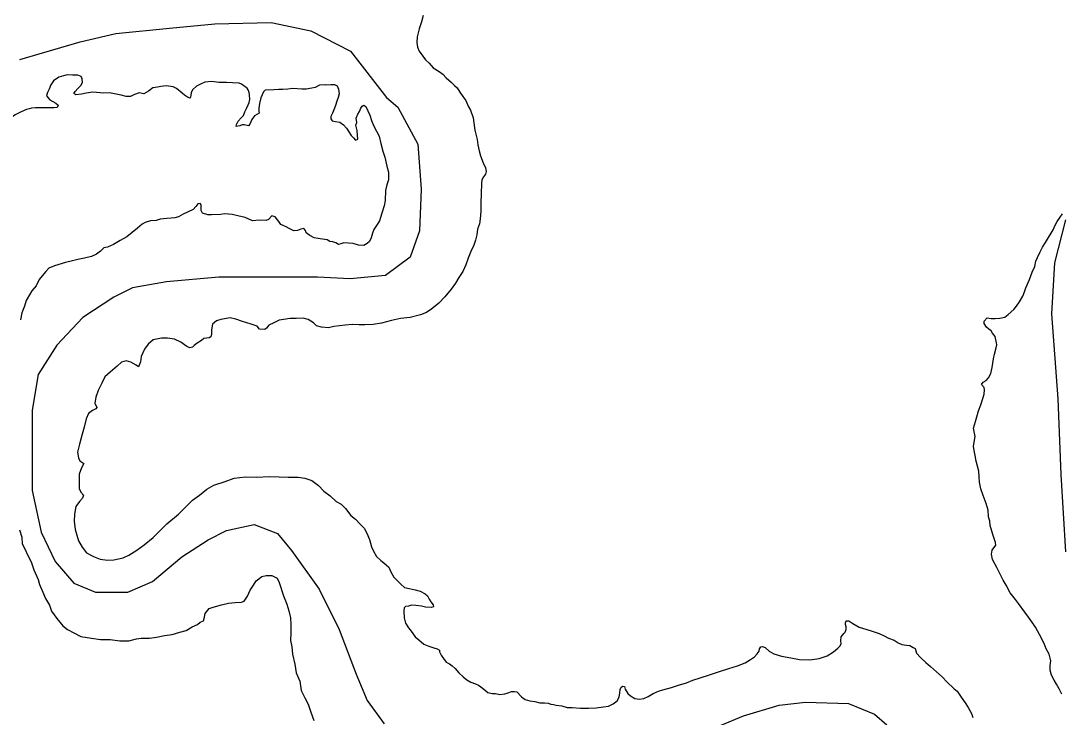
# Model space of a CAD drawing. Extents: x -939622 to -934245, y 1383184 to 1385301.
# Drawn here: x -935584.2 to -935568.75, y 1384210.53 to 1384220.86 of the extents above; entities that cross this region are included whole.
import ezdxf

# ---------------------------------------------------------------- set-up
doc = ezdxf.new("R2010")
doc.units = 0
doc.layers.add('2', color=7, linetype='Continuous')
doc.layers.add('9', color=7, linetype='Continuous')

msp = doc.modelspace()

# ---------------------------------------------------------------- linework, layer by layer
at = {"layer": '2'}
for points in [[(-935584.218, 1384220.291), (-935583.321, 1384220.554), (-935582.79, 1384220.677), (-935581.995, 1384220.758), (-935581.322, 1384220.82), (-935580.486, 1384220.84), (-935579.895, 1384220.718), (-935579.304, 1384220.412), (-935578.77, 1384219.726)], [(-935578.77, 1384219.726), (-935578.602, 1384219.582), (-935578.304, 1384219.032), (-935578.258, 1384218.366), (-935578.281, 1384217.747), (-935578.418, 1384217.357), (-935578.785, 1384217.082), (-935579.313, 1384217.036), (-935579.794, 1384217.059), (-935580.436, 1384217.059), (-935581.261, 1384217.059), (-935582.041, 1384216.99), (-935582.545, 1384216.899), (-935582.82, 1384216.761), (-935583.279, 1384216.463), (-935583.669, 1384216.05), (-935583.944, 1384215.614), (-935584.035, 1384215.087), (-935584.035, 1384214.399), (-935584.035, 1384213.894), (-935583.898, 1384213.275), (-935583.692, 1384212.839), (-935583.416, 1384212.518), (-935583.095, 1384212.381), (-935582.614, 1384212.381), (-935582.247, 1384212.541), (-935581.812, 1384212.908), (-935581.422, 1384213.16), (-935581.147, 1384213.298), (-935580.734, 1384213.39), (-935580.39, 1384213.252), (-935580.184, 1384213), (-935579.771, 1384212.426), (-935579.473, 1384211.83), (-935579.221, 1384211.165), (-935579.06, 1384210.775), (-935578.808, 1384210.431)], [(-935568.682, 1384212.981), (-935568.75, 1384214.128), (-935568.796, 1384215.252), (-935568.888, 1384216.513), (-935568.842, 1384217.27), (-935568.682, 1384217.912)], [(-935574.131, 1384210.271), (-935573.466, 1384210.546), (-935572.939, 1384210.706), (-935572.549, 1384210.752), (-935571.907, 1384210.729), (-935571.524, 1384210.573), (-935571.341, 1384210.413)]]:
    msp.add_lwpolyline(points, dxfattribs=at)
at = {"layer": '9'}
for points in [[(-935578.224, 1384220.945), (-935578.253, 1384220.852), (-935578.285, 1384220.746), (-935578.305, 1384220.665), (-935578.314, 1384220.626), (-935578.322, 1384220.542), (-935578.312, 1384220.473), (-935578.285, 1384220.413), (-935578.233, 1384220.341), (-935578.191, 1384220.288), (-935578.139, 1384220.234), (-935578.079, 1384220.169), (-935577.989, 1384220.115), (-935577.934, 1384220.074), (-935577.883, 1384220.02), (-935577.81, 1384219.955), (-935577.762, 1384219.904), (-935577.723, 1384219.872), (-935577.68, 1384219.806)], [(-935579.673, 1384219.913), (-935579.766, 1384219.91), (-935579.829, 1384219.876), (-935579.957, 1384219.848), (-935580.029, 1384219.851), (-935580.164, 1384219.859), (-935580.236, 1384219.852), (-935580.311, 1384219.846), (-935580.371, 1384219.843), (-935580.443, 1384219.842), (-935580.572, 1384219.835), (-935580.596, 1384219.811), (-935580.637, 1384219.723), (-935580.658, 1384219.639), (-935580.669, 1384219.567), (-935580.669, 1384219.522), (-935580.663, 1384219.495), (-935580.732, 1384219.455), (-935580.773, 1384219.398), (-935580.803, 1384219.332), (-935580.821, 1384219.304), (-935580.887, 1384219.322), (-935580.917, 1384219.322), (-935580.95, 1384219.304), (-935581.006, 1384219.294), (-935581.001, 1384219.324), (-935580.974, 1384219.376), (-935580.932, 1384219.424), (-935580.897, 1384219.46), (-935580.876, 1384219.514), (-935580.849, 1384219.563), (-935580.826, 1384219.617), (-935580.811, 1384219.65), (-935580.799, 1384219.698), (-935580.808, 1384219.764), (-935580.809, 1384219.8), (-935580.824, 1384219.839), (-935580.839, 1384219.866), (-935580.872, 1384219.884), (-935580.923, 1384219.926), (-935580.959, 1384219.938), (-935581.058, 1384219.943), (-935581.148, 1384219.948), (-935581.262, 1384219.947), (-935581.367, 1384219.962), (-935581.469, 1384219.952), (-935581.532, 1384219.925), (-935581.595, 1384219.894), (-935581.645, 1384219.846), (-935581.672, 1384219.8), (-935581.678, 1384219.755), (-935581.687, 1384219.719), (-935581.726, 1384219.734), (-935581.771, 1384219.761), (-935581.804, 1384219.793), (-935581.888, 1384219.859), (-935581.942, 1384219.883), (-935582.044, 1384219.9), (-935582.122, 1384219.89), (-935582.173, 1384219.878), (-935582.242, 1384219.872), (-935582.305, 1384219.82), (-935582.377, 1384219.78), (-935582.446, 1384219.795), (-935582.514, 1384219.77), (-935582.571, 1384219.743), (-935582.64, 1384219.74), (-935582.712, 1384219.763), (-935582.886, 1384219.795), (-935582.97, 1384219.791), (-935583.132, 1384219.805), (-935583.231, 1384219.79), (-935583.303, 1384219.774), (-935583.384, 1384219.767), (-935583.417, 1384219.788), (-935583.396, 1384219.818), (-935583.354, 1384219.861), (-935583.313, 1384219.903), (-935583.286, 1384219.951), (-935583.292, 1384220.002), (-935583.305, 1384220.038), (-935583.356, 1384220.056), (-935583.437, 1384220.059), (-935583.512, 1384220.061), (-935583.568, 1384220.049), (-935583.64, 1384220.03), (-935583.718, 1384219.975), (-935583.757, 1384219.915), (-935583.783, 1384219.852), (-935583.807, 1384219.801), (-935583.819, 1384219.755), (-935583.803, 1384219.725), (-935583.773, 1384219.693), (-935583.728, 1384219.669), (-935583.68, 1384219.642), (-935583.647, 1384219.615), (-935583.662, 1384219.579), (-935583.71, 1384219.573), (-935583.77, 1384219.575), (-935583.907, 1384219.571), (-935583.985, 1384219.574)], [(-935579.673, 1384219.913), (-935579.596, 1384219.922), (-935579.545, 1384219.92), (-935579.506, 1384219.899), (-935579.485, 1384219.851), (-935579.472, 1384219.782), (-935579.489, 1384219.725), (-935579.507, 1384219.671), (-935579.527, 1384219.607), (-935579.551, 1384219.544), (-935579.574, 1384219.496), (-935579.598, 1384219.447), (-935579.6, 1384219.411), (-935579.579, 1384219.381), (-935579.528, 1384219.37), (-935579.462, 1384219.359), (-935579.408, 1384219.32), (-935579.366, 1384219.269), (-935579.332, 1384219.216), (-935579.296, 1384219.162), (-935579.262, 1384219.126), (-935579.229, 1384219.093), (-935579.199, 1384219.106), (-935579.2, 1384219.163), (-935579.209, 1384219.238), (-935579.225, 1384219.316), (-935579.213, 1384219.355), (-935579.22, 1384219.421), (-935579.197, 1384219.478), (-935579.173, 1384219.521), (-935579.152, 1384219.566), (-935579.132, 1384219.596), (-935579.108, 1384219.611), (-935579.078, 1384219.591), (-935579.047, 1384219.528), (-935579.017, 1384219.462), (-935578.995, 1384219.384), (-935578.961, 1384219.3), (-935578.919, 1384219.229), (-935578.882, 1384219.154), (-935578.857, 1384219.043), (-935578.826, 1384218.932), (-935578.798, 1384218.839), (-935578.764, 1384218.707), (-935578.742, 1384218.617), (-935578.739, 1384218.506), (-935578.768, 1384218.428), (-935578.788, 1384218.344), (-935578.793, 1384218.199), (-935578.807, 1384218.118), (-935578.842, 1384218.009), (-935578.877, 1384217.895), (-935578.921, 1384217.828), (-935578.96, 1384217.768), (-935578.98, 1384217.714), (-935578.998, 1384217.644), (-935579.021, 1384217.59), (-935579.057, 1384217.557), (-935579.11, 1384217.529), (-935579.185, 1384217.537), (-935579.264, 1384217.558), (-935579.335, 1384217.566), (-935579.404, 1384217.568), (-935579.449, 1384217.553), (-935579.485, 1384217.546), (-935579.521, 1384217.57), (-935579.569, 1384217.582), (-935579.611, 1384217.59), (-935579.653, 1384217.612)], [(-935577.68, 1384219.806), (-935577.635, 1384219.74), (-935577.595, 1384219.681), (-935577.556, 1384219.597), (-935577.525, 1384219.54), (-935577.507, 1384219.492), (-935577.485, 1384219.432), (-935577.479, 1384219.387)], [(-935584.078, 1384219.56), (-935584.117, 1384219.549), (-935584.195, 1384219.515), (-935584.285, 1384219.467), (-935584.344, 1384219.427), (-935584.374, 1384219.403), (-935584.401, 1384219.391), (-935584.443, 1384219.381), (-935584.47, 1384219.393), (-935584.5, 1384219.432), (-935584.518, 1384219.474), (-935584.585, 1384219.504), (-935584.642, 1384219.515), (-935584.716, 1384219.467), (-935584.782, 1384219.397), (-935584.8, 1384219.367), (-935584.835, 1384219.328), (-935584.859, 1384219.309), (-935584.898, 1384219.294)], [(-935583.985, 1384219.574), (-935584.045, 1384219.567), (-935584.078, 1384219.56)], [(-935577.479, 1384219.387), (-935577.46, 1384219.24), (-935577.425, 1384219.105), (-935577.413, 1384219.024), (-935577.397, 1384218.937), (-935577.375, 1384218.859), (-935577.335, 1384218.758), (-935577.299, 1384218.683), (-935577.289, 1384218.629), (-935577.298, 1384218.59), (-935577.328, 1384218.55), (-935577.354, 1384218.502), (-935577.36, 1384218.448), (-935577.367, 1384218.304), (-935577.369, 1384218.156), (-935577.371, 1384218.039), (-935577.379, 1384217.925), (-935577.39, 1384217.853), (-935577.42, 1384217.774), (-935577.428, 1384217.69), (-935577.448, 1384217.609), (-935577.474, 1384217.533), (-935577.519, 1384217.443), (-935577.56, 1384217.343), (-935577.592, 1384217.244), (-935577.639, 1384217.144), (-935577.695, 1384217.053), (-935577.745, 1384216.972), (-935577.81, 1384216.881), (-935577.905, 1384216.766), (-935577.994, 1384216.672), (-935578.098, 1384216.587), (-935578.179, 1384216.535), (-935578.268, 1384216.501), (-935578.421, 1384216.463), (-935578.562, 1384216.444), (-935578.696, 1384216.415), (-935578.843, 1384216.378), (-935578.971, 1384216.358), (-935579.091, 1384216.351), (-935579.175, 1384216.35), (-935579.283, 1384216.358), (-935579.385, 1384216.348), (-935579.471, 1384216.339), (-935579.552, 1384216.329), (-935579.63, 1384216.308)], [(-935579.653, 1384217.612), (-935579.758, 1384217.629), (-935579.845, 1384217.643), (-935579.911, 1384217.679), (-935579.963, 1384217.718), (-935579.975, 1384217.754), (-935579.999, 1384217.784), (-935580.044, 1384217.774), (-935580.092, 1384217.75), (-935580.149, 1384217.747), (-935580.215, 1384217.782), (-935580.263, 1384217.806), (-935580.341, 1384217.841), (-935580.371, 1384217.886), (-935580.39, 1384217.913), (-935580.423, 1384217.955), (-935580.474, 1384217.97), (-935580.524, 1384217.918), (-935580.56, 1384217.903), (-935580.659, 1384217.905), (-935580.761, 1384217.898), (-935580.869, 1384217.943), (-935580.981, 1384217.969), (-935581.062, 1384217.99), (-935581.17, 1384217.998), (-935581.238, 1384217.988), (-935581.37, 1384217.987), (-935581.427, 1384217.984), (-935581.505, 1384218.011), (-935581.524, 1384218.049), (-935581.524, 1384218.086), (-935581.524, 1384218.131), (-935581.539, 1384218.152), (-935581.572, 1384218.148), (-935581.605, 1384218.109), (-935581.644, 1384218.064), (-935581.718, 1384218.027), (-935581.79, 1384217.993), (-935581.859, 1384217.957), (-935581.913, 1384217.942), (-935581.97, 1384217.935), (-935582.033, 1384217.932), (-935582.132, 1384217.919), (-935582.191, 1384217.901), (-935582.275, 1384217.894), (-935582.353, 1384217.872), (-935582.401, 1384217.845), (-935582.47, 1384217.787), (-935582.55, 1384217.724), (-935582.628, 1384217.66), (-935582.729, 1384217.602), (-935582.828, 1384217.545), (-935582.915, 1384217.505), (-935582.971, 1384217.495), (-935583.019, 1384217.444), (-935583.076, 1384217.402), (-935583.154, 1384217.365), (-935583.255, 1384217.343), (-935583.354, 1384217.321), (-935583.435, 1384217.303), (-935583.54, 1384217.275), (-935583.704, 1384217.229), (-935583.785, 1384217.192), (-935583.83, 1384217.144), (-935583.886, 1384217.077), (-935583.931, 1384217.023), (-935583.975, 1384216.929), (-935584.038, 1384216.857), (-935584.071, 1384216.797), (-935584.121, 1384216.715), (-935584.148, 1384216.631), (-935584.189, 1384216.528), (-935584.209, 1384216.426)], [(-935569.909, 1384213.816), (-935569.942, 1384213.918), (-935569.964, 1384214.014), (-935569.968, 1384214.095), (-935569.975, 1384214.182), (-935570.012, 1384214.326), (-935570.028, 1384214.41), (-935570.043, 1384214.485), (-935570.05, 1384214.551), (-935570.027, 1384214.692), (-935570.052, 1384214.818), (-935570.023, 1384214.915), (-935570.003, 1384214.984), (-935569.98, 1384215.074), (-935569.942, 1384215.165), (-935569.912, 1384215.258), (-935569.895, 1384215.325), (-935569.887, 1384215.385), (-935569.896, 1384215.421), (-935569.935, 1384215.465), (-935569.909, 1384215.502), (-935569.864, 1384215.526), (-935569.828, 1384215.566), (-935569.793, 1384215.629), (-935569.776, 1384215.719), (-935569.756, 1384215.849), (-935569.738, 1384215.918), (-935569.715, 1384216.009), (-935569.707, 1384216.054), (-935569.71, 1384216.087), (-935569.732, 1384216.18), (-935569.768, 1384216.227), (-935569.792, 1384216.263), (-935569.823, 1384216.287), (-935569.859, 1384216.317), (-935569.895, 1384216.373), (-935569.893, 1384216.406), (-935569.851, 1384216.455), (-935569.788, 1384216.444), (-935569.731, 1384216.447), (-935569.662, 1384216.451), (-935569.587, 1384216.467), (-935569.537, 1384216.503), (-935569.451, 1384216.582), (-935569.415, 1384216.628), (-935569.371, 1384216.694), (-935569.32, 1384216.779), (-935569.294, 1384216.842), (-935569.274, 1384216.902), (-935569.218, 1384217.026), (-935569.18, 1384217.135), (-935569.142, 1384217.216), (-935569.124, 1384217.295), (-935569.104, 1384217.349), (-935569.063, 1384217.436), (-935569.027, 1384217.503), (-935568.983, 1384217.575), (-935568.936, 1384217.648), (-935568.9, 1384217.711), (-935568.871, 1384217.763), (-935568.841, 1384217.829), (-935568.809, 1384217.887), (-935568.765, 1384217.95), (-935568.732, 1384217.999)], [(-935579.63, 1384216.308), (-935579.738, 1384216.316), (-935579.81, 1384216.339), (-935579.853, 1384216.384), (-935579.934, 1384216.429), (-935580.009, 1384216.449), (-935580.114, 1384216.446), (-935580.204, 1384216.445), (-935580.366, 1384216.423), (-935580.446, 1384216.383), (-935580.518, 1384216.347), (-935580.551, 1384216.301), (-935580.578, 1384216.283), (-935580.659, 1384216.288), (-935580.692, 1384216.33), (-935580.782, 1384216.363), (-935580.911, 1384216.401), (-935581.01, 1384216.436), (-935581.094, 1384216.454), (-935581.232, 1384216.432), (-935581.298, 1384216.41), (-935581.355, 1384216.362), (-935581.372, 1384216.278), (-935581.369, 1384216.208), (-935581.38, 1384216.172), (-935581.407, 1384216.157), (-935581.482, 1384216.148), (-935581.521, 1384216.12), (-935581.581, 1384216.081), (-935581.626, 1384216.047), (-935581.652, 1384216.02), (-935581.691, 1384216.011), (-935581.739, 1384216.029), (-935581.824, 1384216.094), (-935581.92, 1384216.138), (-935582.025, 1384216.156), (-935582.115, 1384216.152), (-935582.238, 1384216.127), (-935582.312, 1384216.067), (-935582.366, 1384215.991), (-935582.416, 1384215.88), (-935582.425, 1384215.801), (-935582.454, 1384215.726), (-935582.49, 1384215.753), (-935582.566, 1384215.8), (-935582.638, 1384215.818), (-935582.706, 1384215.799), (-935582.772, 1384215.739), (-935582.873, 1384215.651), (-935582.954, 1384215.578), (-935583.001, 1384215.485), (-935583.052, 1384215.379), (-935583.09, 1384215.28), (-935583.101, 1384215.187), (-935583.074, 1384215.127), (-935583.089, 1384215.103), (-935583.137, 1384215.078), (-935583.197, 1384215.036), (-935583.232, 1384214.957), (-935583.261, 1384214.834), (-935583.291, 1384214.729), (-935583.332, 1384214.578), (-935583.361, 1384214.464), (-935583.348, 1384214.377), (-935583.324, 1384214.335), (-935583.267, 1384214.293), (-935583.303, 1384214.23), (-935583.335, 1384214.136), (-935583.334, 1384214.019), (-935583.334, 1384213.92), (-935583.312, 1384213.866), (-935583.27, 1384213.821), (-935583.285, 1384213.779), (-935583.333, 1384213.728), (-935583.386, 1384213.655), (-935583.403, 1384213.541), (-935583.409, 1384213.439), (-935583.396, 1384213.312), (-935583.344, 1384213.147), (-935583.293, 1384213.052), (-935583.226, 1384212.968), (-935583.124, 1384212.912), (-935583.022, 1384212.873), (-935582.914, 1384212.859), (-935582.821, 1384212.863), (-935582.683, 1384212.891), (-935582.596, 1384212.933), (-935582.48, 1384213.009), (-935582.372, 1384213.085), (-935582.238, 1384213.197), (-935582.14, 1384213.294), (-935582.032, 1384213.397), (-935581.862, 1384213.539), (-935581.74, 1384213.661), (-935581.651, 1384213.748), (-935581.546, 1384213.821), (-935581.439, 1384213.912), (-935581.337, 1384213.97), (-935581.167, 1384214.028), (-935581.032, 1384214.077), (-935580.864, 1384214.096)], [(-935580.864, 1384214.096), (-935580.699, 1384214.091), (-935580.513, 1384214.099), (-935580.364, 1384214.094), (-935580.229, 1384214.089), (-935580.082, 1384214.09), (-935579.983, 1384214.075), (-935579.878, 1384214.04), (-935579.781, 1384213.966), (-935579.703, 1384213.882), (-935579.609, 1384213.811)], [(-935579.609, 1384213.811), (-935579.52, 1384213.727), (-935579.445, 1384213.691), (-935579.382, 1384213.623), (-935579.3, 1384213.522), (-935579.23, 1384213.468), (-935579.161, 1384213.394), (-935579.103, 1384213.331), (-935579.064, 1384213.26), (-935579.024, 1384213.164), (-935578.996, 1384213.056), (-935578.963, 1384212.99), (-935578.92, 1384212.915), (-935578.856, 1384212.853), (-935578.811, 1384212.82), (-935578.772, 1384212.785), (-935578.736, 1384212.755), (-935578.708, 1384212.683), (-935578.663, 1384212.608), (-935578.608, 1384212.552), (-935578.56, 1384212.504), (-935578.502, 1384212.454), (-935578.436, 1384212.436), (-935578.346, 1384212.419), (-935578.271, 1384212.399), (-935578.199, 1384212.358), (-935578.16, 1384212.331), (-935578.135, 1384212.28), (-935578.114, 1384212.238), (-935578.078, 1384212.197), (-935578.071, 1384212.164), (-935578.107, 1384212.157), (-935578.191, 1384212.159), (-935578.251, 1384212.177), (-935578.335, 1384212.185), (-935578.398, 1384212.19), (-935578.443, 1384212.178), (-935578.488, 1384212.171), (-935578.509, 1384212.153), (-935578.511, 1384212.108), (-935578.507, 1384212.003), (-935578.489, 1384211.925), (-935578.443, 1384211.856), (-935578.404, 1384211.803), (-935578.346, 1384211.719), (-935578.292, 1384211.678), (-935578.216, 1384211.612), (-935578.141, 1384211.583), (-935578.069, 1384211.557), (-935578.018, 1384211.542), (-935577.985, 1384211.524), (-935577.982, 1384211.497), (-935577.96, 1384211.446), (-935577.924, 1384211.399), (-935577.884, 1384211.342), (-935577.836, 1384211.318), (-935577.794, 1384211.292), (-935577.752, 1384211.25), (-935577.697, 1384211.185), (-935577.634, 1384211.125), (-935577.579, 1384211.084), (-935577.516, 1384211.045), (-935577.447, 1384211.025), (-935577.405, 1384211.004), (-935577.369, 1384210.978), (-935577.326, 1384210.942), (-935577.266, 1384210.894), (-935577.203, 1384210.88), (-935577.152, 1384210.881), (-935577.089, 1384210.863), (-935577.014, 1384210.876), (-935576.963, 1384210.888), (-935576.913, 1384210.907), (-935576.871, 1384210.91), (-935576.835, 1384210.902), (-935576.768, 1384210.83), (-935576.711, 1384210.792), (-935576.642, 1384210.768), (-935576.57, 1384210.76), (-935576.495, 1384210.74), (-935576.426, 1384210.741), (-935576.369, 1384210.735), (-935576.33, 1384210.72), (-935576.288, 1384210.715), (-935576.249, 1384210.706), (-935576.165, 1384210.695), (-935576.086, 1384210.669), (-935576.015, 1384210.669), (-935575.889, 1384210.659), (-935575.769, 1384210.663), (-935575.655, 1384210.664), (-935575.547, 1384210.68), (-935575.475, 1384210.69), (-935575.404, 1384210.724), (-935575.347, 1384210.772), (-935575.315, 1384210.827), (-935575.303, 1384210.89), (-935575.298, 1384210.938), (-935575.286, 1384210.974), (-935575.262, 1384210.989), (-935575.235, 1384210.984)], [(-935568.741, 1384210.868), (-935568.778, 1384210.946), (-935568.82, 1384211.017), (-935568.854, 1384211.077), (-935568.893, 1384211.149), (-935568.915, 1384211.227), (-935568.913, 1384211.296), (-935568.904, 1384211.365), (-935568.929, 1384211.464), (-935568.972, 1384211.542), (-935569.005, 1384211.622), (-935569.072, 1384211.754), (-935569.133, 1384211.862), (-935569.185, 1384211.945), (-935569.233, 1384212.011), (-935569.291, 1384212.088), (-935569.385, 1384212.214), (-935569.428, 1384212.276), (-935569.509, 1384212.375), (-935569.567, 1384212.485), (-935569.61, 1384212.56), (-935569.656, 1384212.65), (-935569.704, 1384212.751), (-935569.768, 1384212.868), (-935569.787, 1384212.949), (-935569.773, 1384213.006), (-935569.722, 1384213.079), (-935569.726, 1384213.121), (-935569.766, 1384213.241), (-935569.803, 1384213.372), (-935569.812, 1384213.438), (-935569.828, 1384213.504), (-935569.835, 1384213.603), (-935569.866, 1384213.702), (-935569.909, 1384213.816)], [(-935584.221, 1384213.307), (-935584.187, 1384213.199)], [(-935584.187, 1384213.199), (-935584.18, 1384213.103), (-935584.144, 1384213.025), (-935584.098, 1384212.926), (-935584.05, 1384212.833), (-935584.007, 1384212.713), (-935583.946, 1384212.569), (-935583.925, 1384212.497), (-935583.876, 1384212.383), (-935583.834, 1384212.291), (-935583.776, 1384212.189), (-935583.746, 1384212.102), (-935583.667, 1384211.991), (-935583.579, 1384211.884), (-935583.507, 1384211.83), (-935583.414, 1384211.78), (-935583.309, 1384211.726), (-935583.155, 1384211.7), (-935583.017, 1384211.68), (-935582.877, 1384211.681), (-935582.732, 1384211.661), (-935582.598, 1384211.662), (-935582.484, 1384211.693), (-935582.415, 1384211.7), (-935582.289, 1384211.7), (-935582.187, 1384211.716), (-935582.07, 1384211.738), (-935581.954, 1384211.757), (-935581.84, 1384211.788), (-935581.744, 1384211.815), (-935581.657, 1384211.87), (-935581.577, 1384211.901), (-935581.541, 1384211.937), (-935581.49, 1384211.958), (-935581.472, 1384212.013), (-935581.464, 1384212.067), (-935581.404, 1384212.139), (-935581.344, 1384212.161), (-935581.222, 1384212.195), (-935581.12, 1384212.219), (-935581.018, 1384212.232), (-935580.925, 1384212.236), (-935580.883, 1384212.248), (-935580.836, 1384212.324), (-935580.794, 1384212.411), (-935580.747, 1384212.489), (-935580.705, 1384212.55), (-935580.622, 1384212.617), (-935580.556, 1384212.629), (-935580.472, 1384212.633), (-935580.396, 1384212.591), (-935580.363, 1384212.528), (-935580.302, 1384212.327), (-935580.253, 1384212.207), (-935580.22, 1384212.105), (-935580.198, 1384212), (-935580.194, 1384211.892), (-935580.194, 1384211.778), (-935580.196, 1384211.667), (-935580.177, 1384211.571), (-935580.168, 1384211.463), (-935580.134, 1384211.313), (-935580.112, 1384211.187), (-935580.06, 1384211.061), (-935580.039, 1384210.926), (-935579.984, 1384210.815), (-935579.933, 1384210.722), (-935579.896, 1384210.602), (-935579.85, 1384210.476)], [(-935575.235, 1384210.984), (-935575.226, 1384210.945), (-935575.186, 1384210.879), (-935575.147, 1384210.843), (-935575.084, 1384210.805), (-935575.012, 1384210.794), (-935574.949, 1384210.803), (-935574.886, 1384210.837), (-935574.812, 1384210.877), (-935574.731, 1384210.914), (-935574.666, 1384210.935), (-935574.537, 1384210.97), (-935574.435, 1384211.004), (-935574.316, 1384211.035), (-935574.223, 1384211.078), (-935573.99, 1384211.149), (-935573.826, 1384211.205), (-935573.688, 1384211.248), (-935573.557, 1384211.289), (-935573.443, 1384211.332), (-935573.363, 1384211.384), (-935573.303, 1384211.424), (-935573.265, 1384211.469), (-935573.235, 1384211.508), (-935573.233, 1384211.544), (-935573.212, 1384211.572), (-935573.185, 1384211.575), (-935573.146, 1384211.56), (-935573.085, 1384211.51), (-935573.019, 1384211.468), (-935572.905, 1384211.431), (-935572.764, 1384211.408), (-935572.638, 1384211.385), (-935572.482, 1384211.381), (-935572.344, 1384211.397), (-935572.228, 1384211.44), (-935572.133, 1384211.498), (-935572.067, 1384211.553), (-935572.034, 1384211.586), (-935572.02, 1384211.623), (-935572.023, 1384211.659), (-935572.018, 1384211.722), (-935572, 1384211.743), (-935571.979, 1384211.77), (-935571.958, 1384211.788), (-935571.944, 1384211.831), (-935571.944, 1384211.867), (-935571.953, 1384211.903), (-935571.954, 1384211.93), (-935571.942, 1384211.957), (-935571.906, 1384211.957), (-935571.846, 1384211.919), (-935571.752, 1384211.866), (-935571.587, 1384211.816), (-935571.497, 1384211.784), (-935571.452, 1384211.772), (-935571.38, 1384211.737), (-935571.316, 1384211.699), (-935571.232, 1384211.669), (-935571.172, 1384211.631), (-935571.115, 1384211.608), (-935571.049, 1384211.599), (-935570.998, 1384211.591), (-935570.947, 1384211.564), (-935570.919, 1384211.549), (-935570.901, 1384211.477), (-935570.84, 1384211.412), (-935570.759, 1384211.338), (-935570.689, 1384211.278), (-935570.602, 1384211.201), (-935570.517, 1384211.127), (-935570.442, 1384211.046), (-935570.342, 1384210.951), (-935570.294, 1384210.913), (-935570.233, 1384210.826), (-935570.175, 1384210.739), (-935570.13, 1384210.671), (-935570.084, 1384210.584), (-935570.062, 1384210.521)]]:
    msp.add_lwpolyline(points, dxfattribs=at)

doc.saveas('drawing.dxf')
